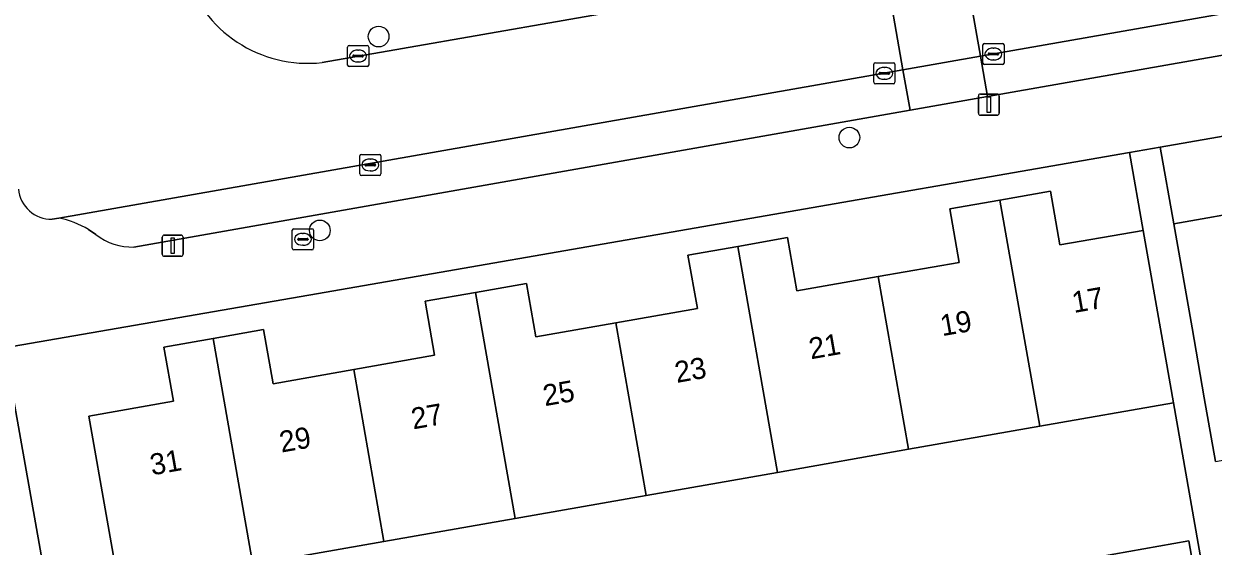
# Model space of a CAD drawing. Extents: x 162879 to 165540, y 384011 to 385181.
# Drawn here: x 164119 to 164175.3, y 384542.1 to 384566.8 of the extents above; entities that cross this region are included whole.
import ezdxf

# ---------------------------------------------------------------- set-up
doc = ezdxf.new("R2010")
doc.units = 0
for name, color, linetype in [('IMGEO_Boom', 7, 'Continuous'), ('IMGEO_Brandkraan', 7, 'Continuous'), ('IMGEO_Erf', 7, 'Continuous'), ('IMGEO_Kolk', 7, 'Continuous'), ('IMGEO_Lichtmast', 7, 'Continuous'), ('IMGEO_Pand', 7, 'Continuous'), ('IMGEO_Pand_nummerreeks', 7, 'Continuous'), ('IMGEO_Parkeervlak_open', 7, 'Continuous'), ('IMGEO_Rijbaan_lokaal_open', 7, 'Continuous'), ('IMGEO_Voetpad_open', 7, 'Continuous')]:
    doc.layers.add(name, color=color, linetype=linetype)

msp = doc.modelspace()

# ---------------------------------------------------------------- linework, layer by layer
at = {"layer": 'IMGEO_Boom'}
for centre in [(164135.799, 384566.153), (164158.073, 384561.378), (164133.017, 384556.988)]:
    msp.add_circle(centre, 0.489, dxfattribs=at)
at = {"layer": 'IMGEO_Brandkraan'}
for p, q in [((164131.715, 384556.145), (164131.715, 384556.997)), ((164131.79, 384557.071), (164132.642, 384557.071)), ((164132.716, 384556.997), (164132.716, 384556.145)), ((164131.974, 384556.565), (164131.974, 384556.577)), ((164132.412, 384556.528), (164132.014, 384556.528)), ((164132.017, 384556.614), (164132.415, 384556.614)), ((164132.203, 384556.851), (164132.228, 384556.851)), ((164132.458, 384556.577), (164132.458, 384556.565)), ((164132.642, 384556.071), (164131.79, 384556.071)), ((164132.226, 384556.291), (164132.201, 384556.291))]:
    msp.add_line(p, q, dxfattribs=at)
for points in [[(164131.715, 384556.145), (164131.715, 384556.997)], [(164131.79, 384557.071), (164132.642, 384557.071)], [(164132.716, 384556.997), (164132.716, 384556.145)], [(164132.642, 384556.071), (164131.79, 384556.071)]]:
    msp.add_lwpolyline(points, dxfattribs=at)
for centre, radius, start, end in [((164131.792, 384556.995), 0.0765, 91.552, 178.448), ((164131.792, 384556.995), 0.0765, 91.552, 178.448), ((164132.64, 384556.995), 0.0765, 1.552, 88.448), ((164132.64, 384556.995), 0.0765, 1.552, 88.448), ((164132.014, 384556.574), 0.0403, 85.8775, 175.7526), ((164132.011, 384556.564), 0.0366, 178.938, 274.7102), ((164132.415, 384556.571), 0.043, 264.8664, 352.4533), ((164132.419, 384556.576), 0.0386, 1.7309, 96.639), ((164131.792, 384556.147), 0.0765, 181.552, 268.448), ((164131.792, 384556.147), 0.0765, 181.552, 268.448), ((164132.64, 384556.147), 0.0765, 271.552, 358.448), ((164132.64, 384556.147), 0.0765, 271.552, 358.448)]:
    msp.add_arc(centre, radius, start, end, dxfattribs=at)
for centre, major_axis, ratio, start_param, end_param in [((164132.202, 384556.571), (-0.387, 0.002), 0.722429, 4.712389, 7.853982), ((164132.227, 384556.571), (-0.39, 0.002), 0.717154, 1.570796, 4.712389)]:
    msp.add_ellipse(centre, major_axis=major_axis, ratio=ratio, start_param=start_param, end_param=end_param, dxfattribs=at)
at = {"layer": 'IMGEO_Erf'}
for points in [[(164191.762, 384564.234), (164172.787, 384560.932), (164173.425, 384557.299), (164177.36, 384557.991)], [(164123.52, 384540.084), (164122.956, 384543.29), (164122.091, 384548.214), (164126.088, 384548.916), (164125.638, 384551.476), (164127.964, 384551.884), (164130.354, 384552.304), (164130.803, 384549.745), (164134.62, 384550.416), (164138.447, 384551.088), (164137.998, 384553.641), (164140.376, 384554.058), (164142.795, 384554.483), (164143.239, 384551.956), (164147.027, 384552.621), (164150.88, 384553.298), (164150.437, 384555.82), (164152.788, 384556.233), (164155.151, 384556.649), (164155.594, 384554.132), (164159.436, 384554.807), (164163.274, 384555.481), (164162.829, 384558.011), (164165.197, 384558.427), (164167.592, 384558.848), (164168.039, 384556.301), (164171.972, 384556.992), (164171.325, 384560.678), (164132.504, 384553.923), (164118.089, 384551.435), (164121.737, 384530.901)], [(164174.997, 384539.773), (164173.403, 384548.846), (164167.078, 384547.735), (164160.871, 384546.645), (164154.666, 384545.555), (164148.461, 384544.465), (164142.254, 384543.375), (164136.05, 384542.285), (164129.844, 384541.195)], [(164169.172, 384541.441), (164174.133, 384542.314), (164174.593, 384539.702)]]:
    msp.add_lwpolyline(points, dxfattribs=at)
at = {"layer": 'IMGEO_Kolk'}
for p, q in [((164134.327, 384564.807), (164134.327, 384565.659)), ((164134.402, 384565.733), (164135.254, 384565.733)), ((164134.815, 384565.513), (164134.84, 384565.513)), ((164135.328, 384565.659), (164135.328, 384564.807)), ((164164.39, 384564.902), (164164.39, 384565.754)), ((164164.465, 384565.828), (164165.317, 384565.828)), ((164164.878, 384565.608), (164164.903, 384565.608)), ((164165.391, 384565.754), (164165.391, 384564.902)), ((164134.586, 384565.227), (164134.586, 384565.239)), ((164135.024, 384565.19), (164134.626, 384565.19)), ((164134.629, 384565.276), (164135.027, 384565.276)), ((164134.838, 384564.953), (164134.813, 384564.953)), ((164135.07, 384565.239), (164135.07, 384565.227)), ((164159.23, 384563.99), (164159.23, 384564.842)), ((164159.305, 384564.916), (164160.157, 384564.916)), ((164160.231, 384564.842), (164160.231, 384563.99)), ((164165.317, 384564.828), (164164.465, 384564.828)), ((164164.649, 384565.322), (164164.649, 384565.334)), ((164165.087, 384565.285), (164164.689, 384565.285)), ((164164.692, 384565.371), (164165.09, 384565.371)), ((164164.901, 384565.048), (164164.876, 384565.048)), ((164165.133, 384565.334), (164165.133, 384565.322)), ((164135.254, 384564.733), (164134.402, 384564.733)), ((164159.489, 384564.41), (164159.489, 384564.422)), ((164159.927, 384564.373), (164159.529, 384564.373)), ((164159.532, 384564.459), (164159.93, 384564.459)), ((164159.718, 384564.696), (164159.743, 384564.696)), ((164159.973, 384564.422), (164159.973, 384564.41)), ((164160.157, 384563.916), (164159.305, 384563.916)), ((164159.741, 384564.136), (164159.716, 384564.136)), ((164134.906, 384559.658), (164134.906, 384560.51)), ((164134.981, 384560.584), (164135.833, 384560.584)), ((164135.394, 384560.364), (164135.419, 384560.364)), ((164135.907, 384560.51), (164135.907, 384559.658)), ((164135.165, 384560.078), (164135.165, 384560.09)), ((164135.603, 384560.041), (164135.205, 384560.041)), ((164135.208, 384560.127), (164135.606, 384560.127)), ((164135.417, 384559.804), (164135.392, 384559.804)), ((164135.649, 384560.09), (164135.649, 384560.078)), ((164135.833, 384559.584), (164134.981, 384559.584))]:
    msp.add_line(p, q, dxfattribs=at)
for points in [[(164134.327, 384564.807), (164134.327, 384565.659)], [(164134.402, 384565.733), (164135.254, 384565.733)], [(164135.328, 384565.659), (164135.328, 384564.807)], [(164164.39, 384564.902), (164164.39, 384565.754)], [(164164.465, 384565.828), (164165.317, 384565.828)], [(164165.391, 384565.754), (164165.391, 384564.902)], [(164159.23, 384563.99), (164159.23, 384564.842)], [(164159.305, 384564.916), (164160.157, 384564.916)], [(164160.231, 384564.842), (164160.231, 384563.99)], [(164165.317, 384564.828), (164164.465, 384564.828)], [(164135.254, 384564.733), (164134.402, 384564.733)], [(164160.157, 384563.916), (164159.305, 384563.916)], [(164134.906, 384559.658), (164134.906, 384560.51)], [(164134.981, 384560.584), (164135.833, 384560.584)], [(164135.907, 384560.51), (164135.907, 384559.658)], [(164135.833, 384559.584), (164134.981, 384559.584)]]:
    msp.add_lwpolyline(points, dxfattribs=at)
for centre, radius, start, end in [((164134.404, 384565.657), 0.0765, 91.552, 178.448), ((164134.404, 384565.657), 0.0765, 91.552, 178.448), ((164135.252, 384565.657), 0.0765, 1.552, 88.448), ((164135.252, 384565.657), 0.0765, 1.552, 88.448), ((164164.467, 384565.752), 0.0765, 91.552, 178.448), ((164164.467, 384565.752), 0.0765, 91.552, 178.448), ((164165.315, 384565.752), 0.0765, 1.552, 88.448), ((164165.315, 384565.752), 0.0765, 1.552, 88.448), ((164134.626, 384565.236), 0.0403, 85.8775, 175.7526), ((164134.623, 384565.226), 0.0366, 178.938, 274.7102), ((164135.027, 384565.233), 0.043, 264.8664, 352.4533), ((164135.031, 384565.238), 0.0386, 1.7309, 96.639), ((164159.307, 384564.84), 0.0765, 91.552, 178.448), ((164159.307, 384564.84), 0.0765, 91.552, 178.448), ((164160.155, 384564.84), 0.0765, 1.552, 88.448), ((164160.155, 384564.84), 0.0765, 1.552, 88.448), ((164164.467, 384564.904), 0.0765, 181.552, 268.448), ((164164.467, 384564.904), 0.0765, 181.552, 268.448), ((164164.689, 384565.331), 0.0403, 85.8775, 175.7526), ((164164.686, 384565.321), 0.0366, 178.938, 274.7102), ((164165.09, 384565.328), 0.043, 264.8664, 352.4533), ((164165.094, 384565.333), 0.0386, 1.7309, 96.639), ((164165.315, 384564.904), 0.0765, 271.552, 358.448), ((164165.315, 384564.904), 0.0765, 271.552, 358.448), ((164134.404, 384564.809), 0.0765, 181.552, 268.448), ((164134.404, 384564.809), 0.0765, 181.552, 268.448), ((164135.252, 384564.809), 0.0765, 271.552, 358.448), ((164135.252, 384564.809), 0.0765, 271.552, 358.448), ((164159.529, 384564.419), 0.0403, 85.8775, 175.7526), ((164159.526, 384564.409), 0.0366, 178.938, 274.7102), ((164159.93, 384564.416), 0.043, 264.8664, 352.4533), ((164159.934, 384564.421), 0.0386, 1.7309, 96.639), ((164159.307, 384563.992), 0.0765, 181.552, 268.448), ((164159.307, 384563.992), 0.0765, 181.552, 268.448), ((164160.155, 384563.992), 0.0765, 271.552, 358.448), ((164160.155, 384563.992), 0.0765, 271.552, 358.448), ((164134.983, 384560.508), 0.0765, 91.552, 178.448), ((164134.983, 384560.508), 0.0765, 91.552, 178.448), ((164135.831, 384560.508), 0.0765, 1.552, 88.448), ((164135.831, 384560.508), 0.0765, 1.552, 88.448), ((164135.205, 384560.087), 0.0403, 85.8775, 175.7526), ((164135.202, 384560.077), 0.0366, 178.938, 274.7102), ((164135.606, 384560.084), 0.043, 264.8664, 352.4533), ((164135.61, 384560.089), 0.0386, 1.7309, 96.639), ((164134.983, 384559.66), 0.0765, 181.552, 268.448), ((164134.983, 384559.66), 0.0765, 181.552, 268.448), ((164135.831, 384559.66), 0.0765, 271.552, 358.448), ((164135.831, 384559.66), 0.0765, 271.552, 358.448)]:
    msp.add_arc(centre, radius, start, end, dxfattribs=at)
for centre, major_axis, ratio, start_param, end_param in [((164134.814, 384565.233), (-0.387, 0.002), 0.722429, 4.712389, 7.853982), ((164134.839, 384565.233), (-0.39, 0.002), 0.717154, 1.570796, 4.712389), ((164164.877, 384565.328), (-0.387, 0.002), 0.722429, 4.712389, 7.853982), ((164164.902, 384565.328), (-0.39, 0.002), 0.717154, 1.570796, 4.712389), ((164159.717, 384564.416), (-0.387, 0.002), 0.722429, 4.712389, 7.853982), ((164159.742, 384564.416), (-0.39, 0.002), 0.717154, 1.570796, 4.712389), ((164135.393, 384560.084), (-0.387, 0.002), 0.722429, 4.712389, 7.853982), ((164135.418, 384560.084), (-0.39, 0.002), 0.717154, 1.570796, 4.712389)]:
    msp.add_ellipse(centre, major_axis=major_axis, ratio=ratio, start_param=start_param, end_param=end_param, dxfattribs=at)
at = {"layer": 'IMGEO_Lichtmast'}
for p, q in [((164164.177, 384562.536), (164164.177, 384563.336)), ((164164.177, 384563.336), (164164.177, 384562.536)), ((164164.277, 384563.436), (164165.067, 384563.436)), ((164165.067, 384563.436), (164164.277, 384563.436)), ((164165.167, 384563.336), (164165.167, 384562.536)), ((164165.167, 384562.536), (164165.167, 384563.336)), ((164165.067, 384562.436), (164164.277, 384562.436)), ((164164.277, 384562.436), (164165.067, 384562.436)), ((164125.559, 384555.867), (164125.559, 384556.667)), ((164125.559, 384556.667), (164125.559, 384555.867)), ((164125.659, 384556.767), (164126.449, 384556.767)), ((164126.449, 384556.767), (164125.659, 384556.767)), ((164126.549, 384556.667), (164126.549, 384555.867)), ((164126.549, 384555.867), (164126.549, 384556.667)), ((164126.449, 384555.767), (164125.659, 384555.767)), ((164125.659, 384555.767), (164126.449, 384555.767))]:
    msp.add_line(p, q, dxfattribs=at)
for points in [[(164164.597, 384563.311), (164164.747, 384563.311), (164164.747, 384562.561), (164164.597, 384562.561), (164164.597, 384563.311)], [(164125.979, 384556.642), (164126.129, 384556.642), (164126.129, 384555.892), (164125.979, 384555.892), (164125.979, 384556.642)]]:
    msp.add_lwpolyline(points, dxfattribs=at)
for centre, start, end in [((164164.277, 384563.336), 90, 180), ((164164.277, 384563.336), 90, 180), ((164165.067, 384563.336), 0, 90), ((164165.067, 384563.336), 360, 90), ((164164.277, 384562.536), 180, 270), ((164164.277, 384562.536), 180, 270), ((164165.067, 384562.536), 270, 0), ((164165.067, 384562.536), 270, 0), ((164125.659, 384556.667), 90, 180), ((164125.659, 384556.667), 90, 180), ((164126.449, 384556.667), 0, 90), ((164126.449, 384556.667), 360, 90), ((164125.659, 384555.867), 180, 270), ((164125.659, 384555.867), 180, 270), ((164126.449, 384555.867), 270, 0), ((164126.449, 384555.867), 270, 0)]:
    msp.add_arc(centre, 0.1, start, end, dxfattribs=at)
at = {"layer": 'IMGEO_Pand'}
for points in [[(164179.221, 384560.907), (164176.919, 384560.503), (164177.36, 384557.991), (164173.425, 384557.299), (164174.287, 384552.393), (164174.868, 384549.083), (164175.399, 384546.061), (164181.633, 384547.156), (164181.102, 384550.178)], [(164167.078, 384547.735), (164173.403, 384548.846), (164172.837, 384552.068), (164171.972, 384556.992), (164168.039, 384556.301), (164167.592, 384558.848), (164165.197, 384558.427)], [(164167.078, 384547.735), (164165.197, 384558.427), (164162.829, 384558.011), (164163.274, 384555.481), (164159.436, 384554.807), (164160.871, 384546.645)], [(164159.436, 384554.807), (164155.594, 384554.132), (164155.151, 384556.649), (164152.788, 384556.233), (164154.666, 384545.555), (164160.871, 384546.645)], [(164147.027, 384552.621), (164148.461, 384544.465), (164154.666, 384545.555), (164152.788, 384556.233), (164150.437, 384555.82), (164150.88, 384553.298)], [(164140.376, 384554.058), (164142.254, 384543.375), (164148.461, 384544.465), (164147.027, 384552.621), (164143.239, 384551.956), (164142.795, 384554.483)], [(164136.05, 384542.285), (164142.254, 384543.375), (164140.376, 384554.058), (164137.998, 384553.641), (164138.447, 384551.088), (164134.62, 384550.416)], [(164127.964, 384551.884), (164125.638, 384551.476), (164126.088, 384548.916), (164122.091, 384548.214), (164122.956, 384543.29), (164123.52, 384540.084), (164124.043, 384537.114), (164130.245, 384538.205), (164129.723, 384541.174), (164129.844, 384541.195)], [(164136.05, 384542.285), (164134.62, 384550.416), (164130.803, 384549.745), (164130.354, 384552.304), (164127.964, 384551.884), (164129.844, 384541.195)], [(164169.631, 384538.829), (164174.593, 384539.702), (164174.133, 384542.314), (164169.172, 384541.441)]]:
    msp.add_lwpolyline(points, close=True, dxfattribs=at)
at = {"layer": 'IMGEO_Parkeervlak_open'}
for points in [[(164204.143, 384571.01), (164205.245, 384572.404), (164164.28, 384565.221), (164164.615, 384563.313), (164202.402, 384569.961)], [(164124.219, 384556.206), (164160.943, 384562.667), (164160.607, 384564.577), (164120.661, 384557.573)], [(164122.078, 384557.028), (164122.422, 384556.795)]]:
    msp.add_lwpolyline(points, dxfattribs=at)
msp.add_lwpolyline([(164164.28, 384565.221), (164160.607, 384564.577), (164160.943, 384562.667), (164164.615, 384563.313)], close=True, dxfattribs=at)
for centre, radius, start, end in [((164119.81, 384553.247), 4.409, 59.0487, 78.8762), ((164124.119, 384558.936), 2.732, 231.6004, 272.1045)]:
    msp.add_arc(centre, radius, start, end, dxfattribs=at)
at = {"layer": 'IMGEO_Rijbaan_lokaal_open'}
for points in [[(164184.483, 384573.9), (164163.402, 384570.217), (164164.28, 384565.221), (164205.245, 384572.404), (164206.107, 384572.534), (164216.051, 384574.285), (164215.161, 384579.327), (164200.573, 384576.744)], [(164160.607, 384564.577), (164159.728, 384569.575), (164133.129, 384564.927)], [(164120.349, 384557.518), (164120.661, 384557.573), (164160.607, 384564.577)]]:
    msp.add_lwpolyline(points, dxfattribs=at)
msp.add_lwpolyline([(164164.28, 384565.221), (164163.402, 384570.217), (164159.728, 384569.575), (164160.607, 384564.577)], close=True, dxfattribs=at)
for centre, radius, start, end in [((164132.445, 384570.956), 6.067, 196.6039, 276.4689), ((164120.319, 384559.088), 1.57, 185.1778, 271.1104)]:
    msp.add_arc(centre, radius, start, end, dxfattribs=at)
at = {"layer": 'IMGEO_Voetpad_open'}
for points in [[(164111.075, 384576.723), (164107.21, 384576.057), (164107.885, 384572.293), (164109.554, 384562.412), (164109.804, 384560.898), (164110.017, 384559.608), (164110.857, 384554.521), (164111.443, 384551.244), (164115.067, 384551.903), (164116.709, 384552.179), (164116.879, 384551.226), (164118.089, 384551.435), (164132.504, 384553.923), (164171.325, 384560.678)], [(164133.129, 384564.927), (164159.728, 384569.575), (164163.402, 384570.217), (164184.483, 384573.9)], [(164171.325, 384560.678), (164172.787, 384560.932), (164191.762, 384564.234), (164196.731, 384565.099), (164207.156, 384566.913), (164206.107, 384572.534), (164205.245, 384572.404), (164204.143, 384571.01)], [(164202.402, 384569.961), (164164.615, 384563.313), (164160.943, 384562.667), (164124.219, 384556.206)], [(164175.399, 384546.061), (164174.868, 384549.083), (164174.287, 384552.393), (164173.425, 384557.299), (164172.787, 384560.932), (164171.325, 384560.678), (164171.972, 384556.992), (164172.837, 384552.068), (164173.403, 384548.846), (164174.997, 384539.773)], [(164120.661, 384557.573), (164120.349, 384557.518)], [(164122.422, 384556.795), (164122.078, 384557.028)], [(164121.737, 384530.901), (164118.089, 384551.435)]]:
    msp.add_lwpolyline(points, dxfattribs=at)
for centre, radius, start, end in [((164132.445, 384570.956), 6.067, 196.6039, 276.4689), ((164120.319, 384559.088), 1.57, 185.1778, 271.1104), ((164119.81, 384553.247), 4.409, 59.0487, 78.8762), ((164124.119, 384558.936), 2.732, 231.6004, 272.1045)]:
    msp.add_arc(centre, radius, start, end, dxfattribs=at)

# ---------------------------------------------------------------- texts
at = {"layer": 'IMGEO_Pand_nummerreeks'}
for s, rotation, p in [('17', 9.9807, (164168.699, 384553.085)), ('19', 9.9807, (164162.464, 384551.988)), ('21', 9.9807, (164156.25, 384550.895)), ('23', 9.9807, (164149.904, 384549.778)), ('25', 9.9807, (164143.669, 384548.68)), ('27', 9.9807, (164137.433, 384547.583)), ('29', 9.9807, (164131.198, 384546.486)), ('31', 9.9809, (164125.074, 384545.409))]:
    msp.add_text(s, height=1, rotation=rotation, dxfattribs=at).set_placement(p)

doc.saveas('drawing.dxf')
